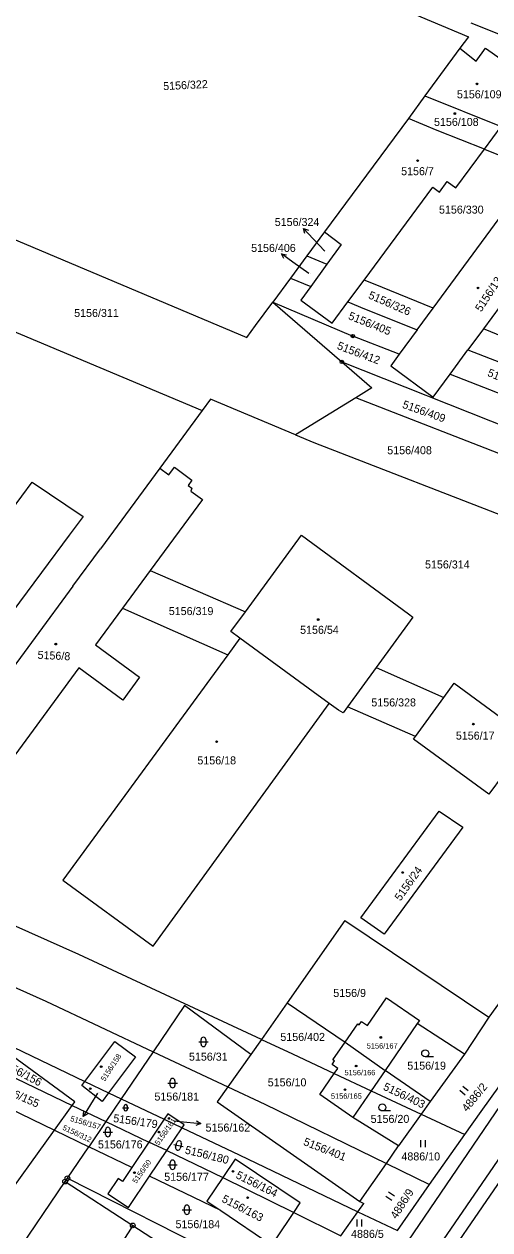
# Model space of a CAD drawing. Extents: x -593183 to -588034, y -1130415 to -1124994.
# Drawn here: x -590519.7 to -590420.7, y -1127703.4 to -1127447.3 of the extents above; entities that cross this region are included whole.
import ezdxf

# ---------------------------------------------------------------- set-up
doc = ezdxf.new("R2010")
doc.units = 0
for name, color, linetype in [('Vrstva 1', 7, 'Continuous'), ('Vrstva 16', 7, 'Continuous'), ('Vrstva 18', 7, 'Continuous'), ('Vrstva 19', 7, 'Continuous'), ('Vrstva 24', 7, 'Continuous'), ('Vrstva 25', 7, 'Continuous'), ('Vrstva 4', 7, 'Continuous')]:
    doc.layers.add(name, color=color, linetype=linetype)

msp = doc.modelspace()

# ---------------------------------------------------------------- linework, layer by layer
at = {"layer": 'Vrstva 1'}
for p, q in [((-590424.71, -1127447.07), (-590376.48, -1127466.3)), ((-590427.01, -1127452.45), (-590434.48, -1127462.58)), ((-590427.01, -1127452.45), (-590423.56, -1127455.16)), ((-590423.56, -1127455.16), (-590421.56, -1127452.42)), ((-590421.56, -1127452.42), (-590414.62, -1127457.31)), ((-590434.48, -1127462.58), (-590437.99, -1127467.34)), ((-590434.48, -1127462.58), (-590418.26, -1127469.08)), ((-590437.99, -1127467.34), (-590455.78, -1127491.45)), ((-590431.84, -1127469.92), (-590437.99, -1127467.34)), ((-590421.82, -1127473.89), (-590431.84, -1127469.92)), ((-590421.82, -1127473.89), (-590418.26, -1127469.08)), ((-590427.91, -1127482.1), (-590421.82, -1127473.89)), ((-590421.82, -1127473.89), (-590406.78, -1127479.84)), ((-590432.74, -1127507.66), (-590412.3, -1127479.88)), ((-590447.38, -1127501.67), (-590432.76, -1127481.93)), ((-590432.76, -1127481.93), (-590431.35, -1127482.97)), ((-590431.35, -1127482.97), (-590429.71, -1127480.76)), ((-590429.71, -1127480.76), (-590427.91, -1127482.1)), ((-590581.52, -1127487.56), (-590481.83, -1127529.38)), ((-590403.29, -1127486.51), (-590422.04, -1127512.02)), ((-590455.78, -1127491.45), (-590459.54, -1127496.54)), ((-590455.78, -1127491.45), (-590452.24, -1127494.1)), ((-590452.24, -1127494.1), (-590455.3, -1127498.33)), ((-590459.54, -1127496.54), (-590463, -1127501.24)), ((-590459.54, -1127496.54), (-590455.3, -1127498.33)), ((-590455.3, -1127498.33), (-590458.7, -1127503.04)), ((-590463, -1127501.24), (-590466.81, -1127506.4)), ((-590463, -1127501.24), (-590458.7, -1127503.04)), ((-590458.7, -1127503.04), (-590460.82, -1127505.97)), ((-590450.83, -1127506.33), (-590447.38, -1127501.67)), ((-590445.4, -1127502.5), (-590447.38, -1127501.67)), ((-590432.74, -1127507.66), (-590445.4, -1127502.5)), ((-590466.81, -1127506.4), (-590449.77, -1127513.58)), ((-590466.81, -1127506.4), (-590452.13, -1127519.06)), ((-590460.82, -1127505.97), (-590454.19, -1127510.86)), ((-590454.19, -1127510.86), (-590450.83, -1127506.33)), ((-590450.83, -1127506.33), (-590447.32, -1127507.8)), ((-590447.32, -1127507.8), (-590436.1, -1127512.22)), ((-590436.1, -1127512.22), (-590432.74, -1127507.66)), ((-590439.92, -1127517.42), (-590449.77, -1127513.58)), ((-590436.1, -1127512.22), (-590439.92, -1127517.42)), ((-590422.04, -1127512.02), (-590425.32, -1127516.47)), ((-590396.12, -1127522.59), (-590422.04, -1127512.02)), ((-590439.92, -1127517.42), (-590441.72, -1127519.86)), ((-590429.11, -1127521.63), (-590425.32, -1127516.47)), ((-590425.32, -1127516.47), (-590397.02, -1127527.62)), ((-590452.13, -1127519.06), (-590416.07, -1127533.35)), ((-590441.72, -1127519.86), (-590432.71, -1127526.53)), ((-590432.71, -1127526.53), (-590429.11, -1127521.63)), ((-590429.11, -1127521.63), (-590412.38, -1127528.16)), ((-590449.15, -1127526.66), (-590461.95, -1127534.56)), ((-590413.4, -1127540.64), (-590449.15, -1127526.66)), ((-590481.83, -1127529.38), (-590490.83, -1127541.6)), ((-590461.95, -1127534.56), (-590458.08, -1127536.18)), ((-590458.08, -1127536.18), (-590399.69, -1127558.82)), ((-590490.83, -1127541.6), (-590503.44, -1127558.73)), ((-590490.83, -1127541.6), (-590488.88, -1127543.07)), ((-590488.88, -1127543.07), (-590487.72, -1127541.4)), ((-590487.72, -1127541.4), (-590484.01, -1127544.16)), ((-590484.01, -1127544.16), (-590484.75, -1127545.27)), ((-590522.35, -1127550.51), (-590517.95, -1127544.59)), ((-590517.95, -1127544.59), (-590507.1, -1127551.9)), ((-590484.75, -1127545.27), (-590483.97, -1127545.89)), ((-590483.97, -1127545.89), (-590484.23, -1127546.47)), ((-590484.23, -1127546.47), (-590481.73, -1127548.24)), ((-590481.73, -1127548.24), (-590492.83, -1127563.34)), ((-590507.1, -1127551.9), (-590510.04, -1127555.86)), ((-590510.04, -1127555.86), (-590515.93, -1127563.76)), ((-590472.61, -1127572.1), (-590460.72, -1127555.88)), ((-590460.72, -1127555.88), (-590437.93, -1127572.58)), ((-590509.3, -1127566.69), (-590503.44, -1127558.73)), ((-590515.93, -1127563.76), (-590534.34, -1127588.5)), ((-590492.83, -1127563.34), (-590498.72, -1127571.36)), ((-590492.83, -1127563.34), (-590472.61, -1127572.1)), ((-590509.3, -1127566.69), (-590539.92, -1127608.29)), ((-590498.72, -1127571.36), (-590504.46, -1127579.17)), ((-590498.72, -1127571.36), (-590476.38, -1127581.24)), ((-590475.68, -1127576.3), (-590472.61, -1127572.1)), ((-590437.04, -1127573.24), (-590444.85, -1127583.98)), ((-590437.93, -1127572.58), (-590437.04, -1127573.24)), ((-590473.78, -1127577.69), (-590475.68, -1127576.3)), ((-590504.46, -1127579.17), (-590495.12, -1127586.04)), ((-590473.78, -1127577.69), (-590476.38, -1127581.24)), ((-590458.22, -1127589.1), (-590473.78, -1127577.69)), ((-590476.38, -1127581.24), (-590511.42, -1127629.1)), ((-590508.04, -1127584.05), (-590530.8, -1127615.02)), ((-590498.7, -1127590.91), (-590508.04, -1127584.05)), ((-590444.85, -1127583.98), (-590450.89, -1127592.3)), ((-590444.85, -1127583.98), (-590430.47, -1127590.35)), ((-590495.12, -1127586.04), (-590498.7, -1127590.91)), ((-590430.47, -1127590.35), (-590428.25, -1127587.29)), ((-590428.25, -1127587.29), (-590414.4, -1127597.46)), ((-590454.81, -1127591.6), (-590458.22, -1127589.1)), ((-590436.46, -1127598.61), (-590430.47, -1127590.35)), ((-590492.24, -1127643.15), (-590454.81, -1127591.6)), ((-590452.83, -1127593.05), (-590454.81, -1127591.6)), ((-590450.89, -1127592.3), (-590451.83, -1127593.59)), ((-590436.46, -1127598.61), (-590450.89, -1127592.3)), ((-590451.83, -1127593.59), (-590452.83, -1127593.05)), ((-590436.87, -1127599.17), (-590436.46, -1127598.61)), ((-590420.88, -1127610.86), (-590436.87, -1127599.17)), ((-590508.05, -1127644.89), (-590604.83, -1127601.63)), ((-590417.86, -1127606.74), (-590420.88, -1127610.86)), ((-590448.09, -1127637.1), (-590431.44, -1127614.46)), ((-590431.44, -1127614.46), (-590426.38, -1127617.88)), ((-590426.38, -1127617.88), (-590443.1, -1127640.62)), ((-590511.42, -1127629.1), (-590492.24, -1127643.15)), ((-590554.06, -1127637.25), (-590515.02, -1127654.83)), ((-590451.52, -1127637.68), (-590463.76, -1127655.15)), ((-590451.52, -1127637.68), (-590420.91, -1127658.22)), ((-590443.1, -1127640.62), (-590448.09, -1127637.1)), ((-590410.15, -1127643.32), (-590420.91, -1127658.22)), ((-590469.23, -1127662.94), (-590508.05, -1127644.89)), ((-590446.68, -1127659.97), (-590442.63, -1127654.1)), ((-590442.63, -1127654.1), (-590435.65, -1127658.92)), ((-590515.02, -1127654.83), (-590492.23, -1127665.55)), ((-590485.59, -1127655.75), (-590492.23, -1127665.55)), ((-590471.46, -1127666.12), (-590485.59, -1127655.75)), ((-590463.76, -1127655.15), (-590469.23, -1127662.94)), ((-590463.76, -1127655.15), (-590451.41, -1127663.5)), ((-590448.42, -1127659.86), (-590447.91, -1127659.12)), ((-590447.91, -1127659.12), (-590446.68, -1127659.97)), ((-590436.08, -1127659.55), (-590442.89, -1127669.54)), ((-590435.65, -1127658.92), (-590436.08, -1127659.55)), ((-590426.08, -1127666.09), (-590436.08, -1127659.55)), ((-590420.91, -1127658.22), (-590426.08, -1127666.09)), ((-590451.41, -1127663.5), (-590448.75, -1127659.64)), ((-590448.75, -1127659.64), (-590448.42, -1127659.86)), ((-590434.68, -1127716.54), (-590396.67, -1127661.31)), ((-590521.88, -1127664.61), (-590506.72, -1127671.85)), ((-590506.72, -1127671.85), (-590500.38, -1127663.35)), ((-590500.38, -1127663.35), (-590496, -1127666.61)), ((-590469.23, -1127662.94), (-590471.46, -1127666.12)), ((-590469.23, -1127662.94), (-590462.63, -1127666.02)), ((-590454.02, -1127667.27), (-590451.41, -1127663.5)), ((-590451.41, -1127663.5), (-590442.89, -1127669.54)), ((-590508.86, -1127676.19), (-590523.56, -1127665.46)), ((-590496, -1127666.61), (-590501.68, -1127674.25)), ((-590492.23, -1127665.55), (-590499, -1127675.53)), ((-590492.23, -1127665.55), (-590476.36, -1127673.01)), ((-590471.46, -1127666.12), (-590476.36, -1127673.01)), ((-590462.63, -1127666.02), (-590453.73, -1127670.18)), ((-590426.08, -1127666.09), (-590433.37, -1127676.14)), ((-590422.51, -1127678.24), (-590414, -1127666.33)), ((-590526.1, -1127668.98), (-590509.4, -1127676.94)), ((-590454.2, -1127668.24), (-590453.69, -1127667.5)), ((-590452.97, -1127669.09), (-590454.2, -1127668.24)), ((-590453.69, -1127667.5), (-590454.02, -1127667.27)), ((-590453.73, -1127670.18), (-590452.97, -1127669.09)), ((-590442.89, -1127669.54), (-590445.88, -1127673.86)), ((-590433.37, -1127676.14), (-590442.89, -1127669.54)), ((-590507.36, -1127672.71), (-590506.72, -1127671.85)), ((-590506.72, -1127671.85), (-590501.68, -1127674.25)), ((-590456.82, -1127674.67), (-590453.73, -1127670.18)), ((-590453.73, -1127670.18), (-590445.88, -1127673.86)), ((-590528.9, -1127674.61), (-590513.21, -1127682.22)), ((-590503.06, -1127676.1), (-590507.36, -1127672.71)), ((-590501.68, -1127674.25), (-590503.06, -1127676.1)), ((-590501.68, -1127674.25), (-590499, -1127675.53)), ((-590476.36, -1127673.01), (-590478.63, -1127676.21)), ((-590476.36, -1127673.01), (-590468.48, -1127676.72)), ((-590449.82, -1127679.54), (-590456.82, -1127674.67)), ((-590445.88, -1127673.86), (-590449.82, -1127679.54)), ((-590445.88, -1127673.86), (-590435.27, -1127678.82)), ((-590513.21, -1127682.22), (-590509.4, -1127676.94)), ((-590509.4, -1127676.94), (-590508.86, -1127676.19)), ((-590509.4, -1127676.94), (-590502.27, -1127680.35)), ((-590499, -1127675.53), (-590502.27, -1127680.35)), ((-590499, -1127675.53), (-590489.86, -1127679.88)), ((-590478.63, -1127676.21), (-590448.3, -1127697.38)), ((-590468.48, -1127676.72), (-590442.65, -1127689.28)), ((-590433.37, -1127676.14), (-590435.27, -1127678.82)), ((-590489.86, -1127679.88), (-590493.12, -1127684.73)), ((-590489.09, -1127678.74), (-590489.86, -1127679.88)), ((-590489.86, -1127679.88), (-590486.08, -1127681.69)), ((-590485.65, -1127681.05), (-590489.09, -1127678.74)), ((-590440.06, -1127685.56), (-590449.82, -1127679.54)), ((-590435.27, -1127678.82), (-590440.06, -1127685.56)), ((-590435.27, -1127678.82), (-590426.01, -1127683.15)), ((-590426.01, -1127683.15), (-590422.51, -1127678.24)), ((-590534.82, -1127712.21), (-590513.21, -1127682.22)), ((-590513.21, -1127682.22), (-590505.92, -1127685.74)), ((-590502.27, -1127680.35), (-590505.92, -1127685.74)), ((-590502.27, -1127680.35), (-590493.12, -1127684.73)), ((-590489.33, -1127686.54), (-590486.08, -1127681.69)), ((-590486.08, -1127681.69), (-590485.65, -1127681.05)), ((-590486.08, -1127681.69), (-590473.92, -1127687.47)), ((-590493.12, -1127684.73), (-590496.77, -1127690.16)), ((-590489.33, -1127686.54), (-590493.12, -1127684.73)), ((-590433.52, -1127693.73), (-590426.01, -1127683.15)), ((-590510.45, -1127692.42), (-590505.92, -1127685.74)), ((-590496.77, -1127690.16), (-590505.92, -1127685.74)), ((-590492.99, -1127691.99), (-590489.33, -1127686.54)), ((-590489.33, -1127686.54), (-590477.39, -1127692.26)), ((-590473.92, -1127687.47), (-590448.69, -1127699.53)), ((-590442.65, -1127689.28), (-590440.06, -1127685.56)), ((-590496.77, -1127690.16), (-590498.74, -1127693.1)), ((-590474.77, -1127688.36), (-590477.39, -1127692.26)), ((-590460.95, -1127697.64), (-590474.77, -1127688.36)), ((-590448.3, -1127697.38), (-590442.65, -1127689.28)), ((-590442.65, -1127689.28), (-590433.52, -1127693.73)), ((-590510.93, -1127693.12), (-590510.45, -1127692.42)), ((-590510.45, -1127692.42), (-590461.31, -1127717.26)), ((-590499.65, -1127692.48), (-590501.83, -1127695.72)), ((-590498.74, -1127693.1), (-590499.65, -1127692.48)), ((-590497.47, -1127698.65), (-590492.99, -1127691.99)), ((-590477.85, -1127699.3), (-590492.99, -1127691.99)), ((-590477.39, -1127692.26), (-590480.79, -1127697.32)), ((-590477.39, -1127692.26), (-590462.31, -1127699.67)), ((-590533.17, -1127725.94), (-590510.93, -1127693.12)), ((-590510.93, -1127693.12), (-590496.55, -1127702.44)), ((-590440.29, -1127703.54), (-590433.52, -1127693.73)), ((-590501.83, -1127695.72), (-590497.47, -1127698.65)), ((-590480.79, -1127697.32), (-590477.85, -1127699.3)), ((-590462.31, -1127699.67), (-590460.95, -1127697.64)), ((-590448.69, -1127699.53), (-590447.47, -1127697.81)), ((-590448.3, -1127697.38), (-590447.47, -1127697.81)), ((-590477.85, -1127699.3), (-590466.97, -1127706.61)), ((-590466.07, -1127705.27), (-590462.31, -1127699.67)), ((-590462.31, -1127699.67), (-590452.33, -1127704.65)), ((-590452.33, -1127704.65), (-590448.69, -1127699.53)), ((-590448.69, -1127699.53), (-590440.29, -1127703.54)), ((-590496.55, -1127702.44), (-590518.22, -1127736.32)), ((-590496.55, -1127702.44), (-590465.17, -1127722.69))]:
    msp.add_line(p, q, dxfattribs=at)
for points in [[(-590444.6, -1127441.82), (-590425.2, -1127450), (-590427.01, -1127452.45)], [(-590537.38, -1127457.14), (-590541.09, -1127462.2), (-590544.65, -1127467.05), (-590548.34, -1127472.08), (-590551.95, -1127477), (-590553.8, -1127479.52), (-590472.33, -1127513.88), (-590470.45, -1127511.34), (-590466.81, -1127506.4)], [(-590452.13, -1127519.06), (-590445.74, -1127524.55), (-590449.15, -1127526.66)], [(-590461.95, -1127534.56), (-590480.05, -1127526.96), (-590481.83, -1127529.38)]]:
    msp.add_lwpolyline(points, dxfattribs=at)
at = {"layer": 'Vrstva 16'}
for p, q in [((-590455.75, -1127495.53), (-590458.23, -1127492.91)), ((-590459.15, -1127500.3), (-590462.52, -1127497.88)), ((-590504.02, -1127674.33), (-590505.52, -1127676.78)), ((-590487.82, -1127680.2), (-590485.06, -1127680.49))]:
    msp.add_line(p, q, dxfattribs=at)
at = {"layer": 'Vrstva 24'}
for centre, radius in [((-590449.77, -1127513.58), 0.35), ((-590449.77, -1127513.58), 0.0229), ((-590452.13, -1127519.06), 0.35), ((-590452.13, -1127519.06), 0.0229), ((-590510.93, -1127693.12), 0.5), ((-590510.45, -1127692.42), 0.5), ((-590510.45, -1127692.42), 0.0327), ((-590510.93, -1127693.12), 0.0327), ((-590496.55, -1127702.44), 0.5), ((-590496.55, -1127702.44), 0.0327)]:
    msp.add_circle(centre, radius, dxfattribs=at)
at = {"layer": 'Vrstva 25'}
for p, q in [((-590458.23, -1127492.91), (-590460.29, -1127490.73)), ((-590462.52, -1127497.88), (-590464.96, -1127496.13)), ((-590482.54, -1127663.46), (-590480.54, -1127663.46)), ((-590482.04, -1127663.96), (-590482.04, -1127662.96)), ((-590481.04, -1127662.96), (-590481.04, -1127663.96)), ((-590432.65, -1127666.66), (-590434.4, -1127666.66)), ((-590489.08, -1127672.21), (-590487.08, -1127672.21)), ((-590488.58, -1127672.71), (-590488.58, -1127671.71)), ((-590487.58, -1127671.71), (-590487.58, -1127672.71)), ((-590427.08, -1127673.73), (-590425.92, -1127674.68)), ((-590425.27, -1127673.89), (-590426.43, -1127672.94)), ((-590505.52, -1127676.78), (-590507.08, -1127679.34)), ((-590498.71, -1127677.45), (-590497.37, -1127677.45)), ((-590498.38, -1127677.79), (-590498.38, -1127677.11)), ((-590497.71, -1127677.11), (-590497.71, -1127677.79)), ((-590441.75, -1127678.14), (-590443.5, -1127678.14)), ((-590502.33, -1127683.11), (-590502.33, -1127682.11)), ((-590501.33, -1127682.11), (-590501.33, -1127683.11)), ((-590485.06, -1127680.49), (-590482.08, -1127680.81)), ((-590502.83, -1127682.61), (-590500.83, -1127682.61)), ((-590487.44, -1127685.83), (-590487.2, -1127684.86)), ((-590486.23, -1127685.1), (-590486.47, -1127686.08)), ((-590435.38, -1127684.32), (-590435.38, -1127685.82)), ((-590434.35, -1127685.82), (-590434.35, -1127684.32)), ((-590487.81, -1127685.23), (-590485.87, -1127685.71)), ((-590489.11, -1127689.56), (-590487.11, -1127689.56)), ((-590488.61, -1127690.06), (-590488.61, -1127689.06)), ((-590487.61, -1127689.06), (-590487.61, -1127690.06)), ((-590440.95, -1127696.21), (-590442.21, -1127695.4)), ((-590442.77, -1127696.25), (-590441.51, -1127697.07)), ((-590486.04, -1127699.12), (-590484.04, -1127699.12)), ((-590485.54, -1127699.62), (-590485.54, -1127698.62)), ((-590484.54, -1127698.62), (-590484.54, -1127699.62)), ((-590448.91, -1127701.2), (-590448.91, -1127702.7)), ((-590447.89, -1127702.7), (-590447.89, -1127701.2))]:
    msp.add_line(p, q, dxfattribs=at)
for points in [[(-590459.97, -1127491.8), (-590460.29, -1127490.73), (-590459.24, -1127491.11)], [(-590464.44, -1127497.12), (-590464.96, -1127496.13), (-590463.85, -1127496.31)], [(-590506.14, -1127678.75), (-590507.08, -1127679.34), (-590506.99, -1127678.23)], [(-590483.02, -1127680.2), (-590482.08, -1127680.81), (-590483.12, -1127681.2)]]:
    msp.add_lwpolyline(points, dxfattribs=at)
for centre, radius in [((-590423.41, -1127460.01), 0.175), ((-590423.41, -1127460.01), 0.15), ((-590428.11, -1127466.31), 0.175), ((-590428.11, -1127466.31), 0.15), ((-590436.01, -1127476.31), 0.175), ((-590436.01, -1127476.31), 0.15), ((-590423.17, -1127503.35), 0.175), ((-590423.17, -1127503.35), 0.15), ((-590457.14, -1127573.77), 0.175), ((-590457.14, -1127573.77), 0.15), ((-590512.91, -1127578.99), 0.175), ((-590512.91, -1127578.99), 0.15), ((-590424.19, -1127595.98), 0.175), ((-590424.19, -1127595.98), 0.15), ((-590478.73, -1127599.72), 0.175), ((-590478.73, -1127599.72), 0.15), ((-590439.18, -1127627.49), 0.175), ((-590439.18, -1127627.49), 0.15), ((-590443.84, -1127662.52), 0.175), ((-590443.84, -1127662.52), 0.15), ((-590434.4, -1127665.91), 0.75), ((-590503.26, -1127668.71), 0.175), ((-590503.26, -1127668.71), 0.15), ((-590449.08, -1127668.59), 0.175), ((-590449.08, -1127668.59), 0.15), ((-590505.58, -1127673.41), 0.175), ((-590505.58, -1127673.41), 0.15), ((-590451.46, -1127673.61), 0.175), ((-590451.46, -1127673.61), 0.15), ((-590443.5, -1127677.39), 0.75), ((-590488.86, -1127679.73), 0.175), ((-590488.86, -1127679.73), 0.15), ((-590490.97, -1127682.62), 0.175), ((-590490.97, -1127682.62), 0.15), ((-590496.2, -1127691.24), 0.175), ((-590496.2, -1127691.24), 0.15), ((-590475.24, -1127690.97), 0.175), ((-590475.24, -1127690.97), 0.15), ((-590472.15, -1127696.55), 0.175), ((-590472.15, -1127696.55), 0.15)]:
    msp.add_circle(centre, radius, dxfattribs=at)
for centre, radius, start, end in [((-590481.54, -1127662.96), 0.5, 90, 180), ((-590481.54, -1127663.96), 0.5, 180, 270), ((-590481.54, -1127662.96), 0.5, 0, 90), ((-590481.54, -1127663.96), 0.5, 270, 0), ((-590488.08, -1127671.71), 0.5, 90, 180), ((-590488.08, -1127671.71), 0.5, 0, 90), ((-590488.08, -1127672.71), 0.5, 180, 270), ((-590488.08, -1127672.71), 0.5, 270, 0), ((-590498.04, -1127677.11), 0.335, 90, 180), ((-590498.04, -1127677.11), 0.335, 0, 90), ((-590498.04, -1127677.79), 0.335, 180, 270), ((-590498.04, -1127677.79), 0.335, 270, 0), ((-590501.83, -1127682.11), 0.5, 90, 180), ((-590501.83, -1127682.11), 0.5, 0, 90), ((-590501.83, -1127683.11), 0.5, 180, 270), ((-590501.83, -1127683.11), 0.5, 270, 0), ((-590486.72, -1127684.98), 0.5, 76.0405, 166.0405), ((-590486.72, -1127684.98), 0.5, 346.0405, 76.0405), ((-590486.96, -1127685.95), 0.5, 166.0405, 256.0405), ((-590486.96, -1127685.95), 0.5, 256.0405, 346.0405), ((-590488.11, -1127689.06), 0.5, 90, 180), ((-590488.11, -1127690.06), 0.5, 180, 270), ((-590488.11, -1127689.06), 0.5, 0, 90), ((-590488.11, -1127690.06), 0.5, 270, 0), ((-590485.04, -1127698.62), 0.5, 90, 180), ((-590485.04, -1127699.62), 0.5, 180, 270), ((-590485.04, -1127698.62), 0.5, 0, 90), ((-590485.04, -1127699.62), 0.5, 270, 0)]:
    msp.add_arc(centre, radius, start, end, dxfattribs=at)
at = {"layer": 'Vrstva 4'}
for p, q in [((-590451.53, -1127725.55), (-590401.59, -1127652.24)), ((-590394.7, -1127653.2), (-590446.75, -1127729.02))]:
    msp.add_line(p, q, dxfattribs=at)

# ---------------------------------------------------------------- texts
at = {"layer": 'Vrstva 16'}
for s, p in [('5156/324', (-590466.38, -1127490.19)), ('5156/406', (-590471.4, -1127495.7)), ('5156/162', (-590481.08, -1127682.51))]:
    msp.add_text(s, height=1.7, dxfattribs=at).set_placement(p)
msp.add_text('5156/157', height=1.19, rotation=343.2845, dxfattribs=at).set_placement((-590509.93, -1127680.25))
at = {"layer": 'Vrstva 18'}
for s, height, rotation, p in [('5156/322', 1.7, 2.8651, (-590490.05, -1127461.35)), ('5156/326', 1.7, 336.5014, (-590446.63, -1127505.49)), ('5156/405', 1.7, 338.1908, (-590450.89, -1127509.92)), ('5156/412', 1.7, 339.4564, (-590453.27, -1127516.28)), ('5156/331', 1.7, 337.2584, (-590421.32, -1127521.98)), ('5156/409', 1.7, 340.3482, (-590439.4, -1127528.76)), ('5156/403', 1.7, 334.3918, (-590443.49, -1127673.55)), ('4886/2', 1.7, 50.5994, (-590425.49, -1127678.44)), ('5156/179', 1.7, 351.7891, (-590500.79, -1127680.46)), ('5156/312', 1.14, 334.8291, (-590511.58, -1127682.06)), ('5156/401', 1.7, 338.485, (-590460.44, -1127685.32)), ('5156/180', 1.7, 346.0404, (-590485.58, -1127687.14)), ('4886/9', 1.7, 57.2076, (-590440.51, -1127701.21))]:
    msp.add_text(s, height=height, rotation=rotation, dxfattribs=at).set_placement(p)
for s, height, p in [('5156/330', 1.7, (-590431.47, -1127487.56)), ('5156/324', 0.1, (-590456.03, -1127495.53)), ('5156/406', 0.1, (-590459.42, -1127500.3)), ('5156/311', 1.7, (-590509.01, -1127509.51)), ('5156/408', 1.7, (-590442.47, -1127538.66)), ('5156/314', 1.7, (-590434.44, -1127562.92)), ('5156/319', 1.7, (-590488.9, -1127572.82)), ('5156/328', 1.7, (-590445.85, -1127592.22)), ('5156/9', 1.7, (-590453.94, -1127653.92)), ('5156/402', 1.7, (-590465.19, -1127663.26)), ('5156/31', 1.7, (-590484.61, -1127667.45)), ('5156/19', 1.7, (-590438.21, -1127669.36)), ('5156/10', 1.7, (-590467.87, -1127672.91)), ('5156/181', 1.7, (-590491.95, -1127675.93)), ('5156/20', 1.7, (-590446, -1127680.67)), ('5156/176', 1.7, (-590503.95, -1127686.09)), ('4886/10', 1.7, (-590439.46, -1127688.64)), ('5156/177', 1.7, (-590489.87, -1127692.97)), ('5156/184', 1.7, (-590487.47, -1127703.03)), ('4886/5', 1.7, (-590450.16, -1127705.09))]:
    msp.add_text(s, height=height, dxfattribs=at).set_placement(p)
at = {"layer": 'Vrstva 19'}
for s, height, p in [('5156/109', 1.7, (-590427.66, -1127463.07)), ('5156/108', 1.7, (-590432.53, -1127468.94)), ('5156/7', 1.7, (-590439.52, -1127479.4)), ('5156/54', 1.7, (-590460.99, -1127576.8)), ('5156/17', 1.7, (-590427.89, -1127599.27)), ('5156/18', 1.7, (-590482.82, -1127604.53)), ('5156/167', 1.14, (-590446.83, -1127664.88)), ('5156/166', 1.14, (-590451.56, -1127670.55)), ('5156/157', 0.1, (-590504.02, -1127674.33)), ('5156/165', 1.14, (-590454.44, -1127675.55)), ('5156/162', 0.1, (-590487.82, -1127680.2))]:
    msp.add_text(s, height=height, dxfattribs=at).set_placement(p)
for s, height, rotation, p in [('5156/13', 1.7, 56.7058, (-590422.51, -1127508.55)), ('5156/8', 1.7, 357.2465, (-590516.82, -1127582.1)), ('5156/24', 1.7, 54.6643, (-590439.67, -1127633.68)), ('5156/156', 1.7, 332.193, (-590524.83, -1127668.52)), ('5156/158', 1.14, 56.5922, (-590502.51, -1127671.94)), ('5156/155', 1.7, 336.5167, (-590525.58, -1127673.68)), ('5156/161', 1.14, 54.4623, (-590491.06, -1127685.52)), ('5156/50', 1.14, 54.737, (-590495.82, -1127693.64)), ('5156/164', 1.7, 333.6669, (-590474.8, -1127692.31)), ('5156/163', 1.7, 332.7169, (-590477.79, -1127697.35))]:
    msp.add_text(s, height=height, rotation=rotation, dxfattribs=at).set_placement(p)

doc.saveas('drawing.dxf')
